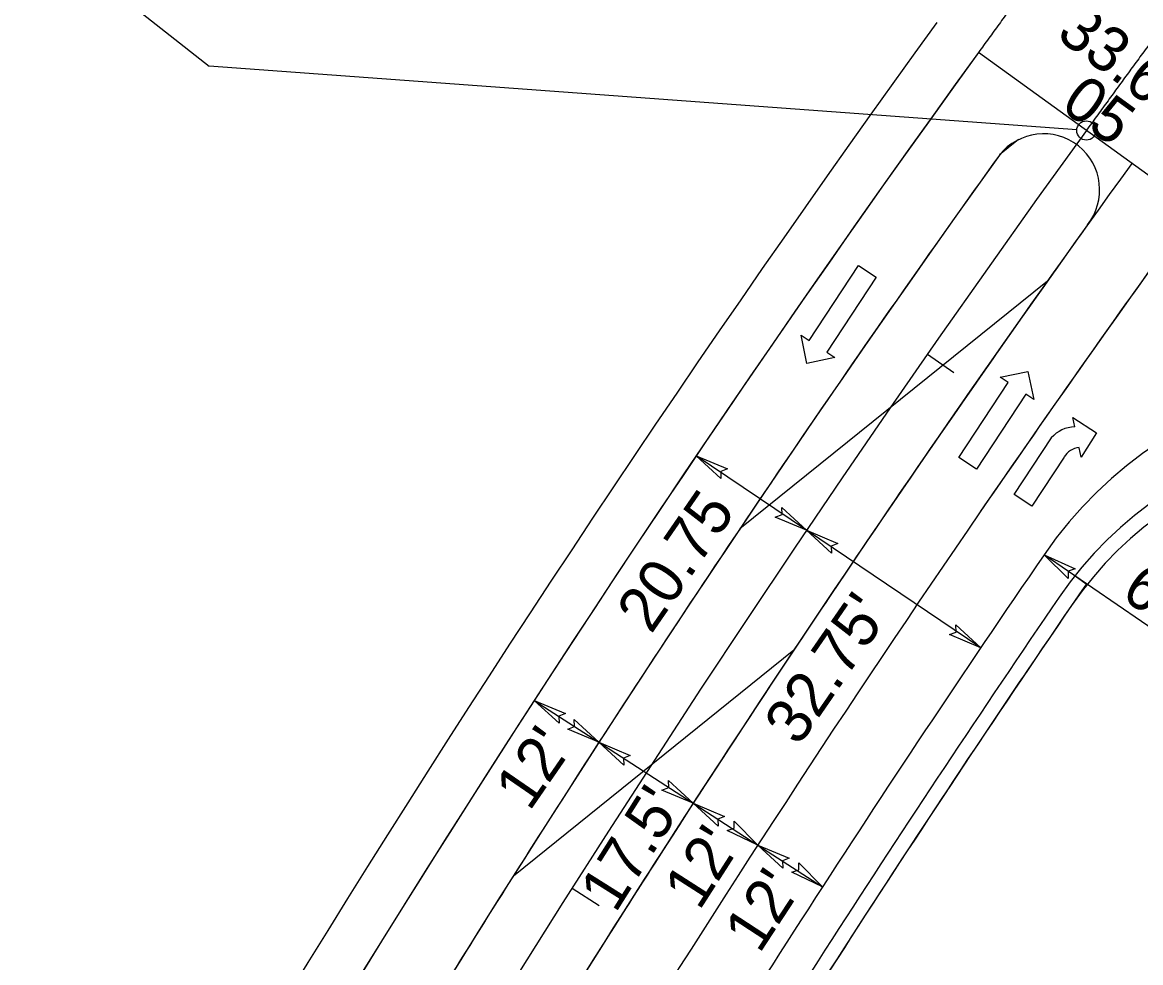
# Model space of a CAD drawing. Extents: x 1778969 to 1790720, y 807089 to 817794.
# Drawn here: x 1781255.9 to 1781430.1, y 812762.8 to 812909.4 of the extents above; entities that cross this region are included whole.
import ezdxf

# ---------------------------------------------------------------- set-up
doc = ezdxf.new("R2010")
doc.units = 0
for name, color, linetype in [('Prop Conc Shoulder Berm Gutter', 7, 'Continuous'), ('Prop Dimension', 7, 'Continuous'), ('Prop Dimension Text', 7, 'Continuous'), ('Prop EOT', 7, 'Continuous'), ('Prop Guardrail', 7, 'Continuous'), ('Prop Guardrail Shop Curved', 7, 'Continuous'), ('Prop Hatching', 7, 'Continuous'), ('Prop Horizontal Alignment', 7, 'Continuous'), ('Prop Horizontal Alignment Direction Label', 7, 'Continuous'), ('Prop Horizontal Alignment Station Label', 7, 'Continuous'), ('Prop Horizontal Alignment Tick Small', 7, 'Continuous'), ('Prop Lane Arrow CELL', 7, 'Continuous'), ('Prop Lane Lines', 7, 'Continuous'), ('Prop Paved Shoulder', 7, 'Continuous'), ('Prop Superelevation  Arrow CELL', 7, 'Continuous'), ('Prop Superelevation Label', 7, 'Continuous'), ('Prop Terminator CELL', 7, 'Continuous'), ('Scratch_Level_2', 7, 'Continuous'), ('Scratch_Level_3', 7, 'Continuous'), ('Scratch_Level_7', 7, 'Continuous')]:
    doc.layers.add(name, color=color, linetype=linetype)

msp = doc.modelspace()

# ---------------------------------------------------------------- linework, layer by layer
at = {"layer": 'Prop Conc Shoulder Berm Gutter'}
msp.add_line((1781419.75, 812823.21), (1781421.79, 812821.8), dxfattribs=at)
for centre, radius, start, end in [((1781466.39, 812786.31), 59.33, 58.2896, 145.6252), ((1783308.81, 811525.98), 2291.58, 145.62523, 148.82814)]:
    msp.add_arc(centre, radius, start, end, dxfattribs=at)
at = {"layer": 'Prop Dimension'}
for p, q in [((1781378.05, 812830.23), (1781360.86, 812841.85)), ((1781405.19, 812811.9), (1781378.05, 812830.23)), ((1781468.66, 812789.62), (1781415.08, 812826.41)), ((1781335.63, 812803.71), (1781345.7, 812797.19)), ((1781345.7, 812797.19), (1781360.39, 812787.67)), ((1781360.39, 812787.67), (1781370.47, 812781.15)), ((1781370.47, 812781.15), (1781380.54, 812774.63))]:
    msp.add_line(p, q, dxfattribs=at)
at = {"layer": 'Prop EOT'}
for centre, radius, start, end in [((1783308.81, 811525.98), 2350.75, 144.08998, 163.35801), ((1781468.66, 812789.62), 65, 58.3026, 145.5224), ((1783308.81, 811525.98), 2297.25, 145.52244, 148.82992)]:
    msp.add_arc(centre, radius, start, end, dxfattribs=at)
msp.add_spline([(1781527.26, 813063.99), (1781525.58, 813061.87), (1781523.91, 813059.75), (1781522.23, 813057.63), (1781520.55, 813055.51), (1781518.87, 813053.39), (1781517.19, 813051.27), (1781515.52, 813049.15), (1781513.84, 813047.03), (1781512.16, 813044.9), (1781510.48, 813042.78), (1781508.8, 813040.66), (1781507.12, 813038.53), (1781505.45, 813036.41), (1781503.77, 813034.29), (1781502.09, 813032.16), (1781500.42, 813030.03), (1781498.74, 813027.91), (1781497.06, 813025.78), (1781495.39, 813023.65), (1781493.71, 813021.52), (1781492.04, 813019.39), (1781490.36, 813017.26), (1781488.69, 813015.13), (1781487.02, 813013), (1781485.34, 813010.86), (1781483.67, 813008.73), (1781482, 813006.6), (1781480.33, 813004.46), (1781478.66, 813002.32), (1781476.99, 813000.19), (1781475.32, 812998.05), (1781473.66, 812995.91), (1781471.99, 812993.76), (1781470.32, 812991.62), (1781468.66, 812989.48), (1781467, 812987.33), (1781465.33, 812985.19), (1781463.67, 812983.04), (1781462.01, 812980.89), (1781460.35, 812978.74), (1781458.69, 812976.59), (1781457.04, 812974.44), (1781455.38, 812972.29), (1781453.73, 812970.13), (1781452.07, 812967.98), (1781450.42, 812965.82), (1781448.77, 812963.66), (1781447.12, 812961.5), (1781445.47, 812959.34), (1781443.83, 812957.17), (1781442.18, 812955.01), (1781440.54, 812952.84), (1781438.9, 812950.67), (1781437.26, 812948.5), (1781435.62, 812946.33), (1781433.98, 812944.16), (1781432.35, 812941.98), (1781430.71, 812939.81), (1781429.08, 812937.63), (1781427.45, 812935.45), (1781425.82, 812933.27), (1781424.2, 812931.08), (1781422.57, 812928.9), (1781420.95, 812926.71), (1781419.33, 812924.52), (1781417.71, 812922.33), (1781416.1, 812920.13), (1781414.48, 812917.94), (1781412.87, 812915.74), (1781411.26, 812913.54), (1781409.65, 812911.34), (1781408.05, 812909.14), (1781406.45, 812906.93), (1781404.84, 812904.73)], degree=3, dxfattribs=at)
at = {"layer": 'Prop Guardrail'}
for radius, start, end in [(2358.75, 144.08998, 162.35467), (2289.25, 145.62523, 148.82992)]:
    msp.add_arc((1783308.81, 811525.98), radius, start, end, dxfattribs=at)
at = {"layer": 'Prop Guardrail Shop Curved'}
msp.add_arc((1781466.39, 812786.31), 57, 58.2896, 145.6252, dxfattribs=at)
at = {"layer": 'Prop Hatching'}
for p, q in [((1781415.59, 812869.09), (1781367.66, 812830.46)), ((1781376.06, 812811.55), (1781332.36, 812776.33))]:
    msp.add_line(p, q, dxfattribs=at)
at = {"layer": 'Prop Horizontal Alignment'}
msp.add_arc((1783308.81, 811525.98), 2330, 144.08998, 185.35942, dxfattribs=at)
msp.add_spline([(1781543.53, 813051.11), (1781541.85, 813048.99), (1781540.17, 813046.87), (1781538.5, 813044.75), (1781536.82, 813042.63), (1781535.14, 813040.51), (1781533.47, 813038.39), (1781531.79, 813036.27), (1781530.11, 813034.15), (1781528.44, 813032.03), (1781526.76, 813029.91), (1781525.08, 813027.79), (1781523.41, 813025.67), (1781521.73, 813023.55), (1781520.06, 813021.43), (1781518.38, 813019.31), (1781516.71, 813017.19), (1781515.04, 813015.06), (1781513.37, 813012.94), (1781511.69, 813010.82), (1781510.02, 813008.69), (1781508.35, 813006.57), (1781506.68, 813004.44), (1781505.01, 813002.32), (1781503.34, 813000.19), (1781501.68, 812998.06), (1781500.01, 812995.94), (1781498.34, 812993.81), (1781496.68, 812991.68), (1781495.01, 812989.55), (1781493.35, 812987.42), (1781491.69, 812985.29), (1781490.03, 812983.16), (1781488.37, 812981.02), (1781486.71, 812978.89), (1781485.05, 812976.76), (1781483.39, 812974.62), (1781481.74, 812972.48), (1781480.08, 812970.35), (1781478.43, 812968.21), (1781476.78, 812966.07), (1781475.13, 812963.93), (1781473.48, 812961.79), (1781471.83, 812959.64), (1781470.19, 812957.5), (1781468.54, 812955.36), (1781466.9, 812953.21), (1781465.26, 812951.06), (1781463.62, 812948.91), (1781461.98, 812946.77), (1781460.34, 812944.61), (1781458.71, 812942.46), (1781457.08, 812940.31), (1781455.44, 812938.15), (1781453.81, 812936), (1781452.19, 812933.84), (1781450.56, 812931.68), (1781448.94, 812929.52), (1781447.31, 812927.36), (1781445.69, 812925.2), (1781444.08, 812923.03), (1781442.46, 812920.87), (1781440.85, 812918.7), (1781439.23, 812916.53), (1781437.62, 812914.36), (1781436.02, 812912.18), (1781434.41, 812910.01), (1781432.81, 812907.83), (1781431.21, 812905.66), (1781429.61, 812903.48), (1781428.01, 812901.3), (1781426.42, 812899.11), (1781424.83, 812896.93), (1781423.24, 812894.74), (1781421.65, 812892.56)], degree=3, dxfattribs=at)
at = {"layer": 'Prop Horizontal Alignment Station Label'}
for p in [(1781198.47, 812971.03), (1781420.16, 812892.67)]:
    msp.add_line(p, (1781284.94, 812902.57), dxfattribs=at)
msp.add_circle((1781421.65, 812892.56), 1.5, dxfattribs=at)
at = {"layer": 'Prop Horizontal Alignment Tick Small'}
for p, q in [((1781396.89, 812857.7), (1781401, 812854.84)), ((1781341.52, 812774.44), (1781345.74, 812771.76))]:
    msp.add_line(p, q, dxfattribs=at)
at = {"layer": 'Prop Lane Arrow CELL'}
for p, q in [((1781378.44, 812859.81), (1781386.15, 812871.5)), ((1781386.15, 812871.5), (1781388.9, 812869.68)), ((1781388.9, 812869.68), (1781381.19, 812857.99)), ((1781378.12, 812856.24), (1781377.19, 812860.64)), ((1781377.19, 812860.64), (1781378.44, 812859.81)), ((1781381.19, 812857.99), (1781382.45, 812857.17)), ((1781382.45, 812857.17), (1781378.12, 812856.24)), ((1781408.23, 812854.08), (1781412.55, 812855.01)), ((1781409.48, 812853.26), (1781408.23, 812854.08)), ((1781412.55, 812855.01), (1781413.49, 812850.61)), ((1781401.78, 812841.57), (1781409.48, 812853.26)), ((1781412.24, 812851.44), (1781404.53, 812839.75)), ((1781413.49, 812850.61), (1781412.24, 812851.44)), ((1781419.86, 812846.36), (1781419.56, 812847.82)), ((1781419.56, 812847.82), (1781423.26, 812845.43)), ((1781423.26, 812845.43), (1781420.82, 812841.65)), ((1781410.4, 812835.83), (1781416.2, 812844.64)), ((1781404.53, 812839.75), (1781401.78, 812841.57)), ((1781418.19, 812841.65), (1781413.15, 812834.01)), ((1781420.82, 812841.65), (1781420.52, 812843.11)), ((1781413.15, 812834.01), (1781410.4, 812835.83))]:
    msp.add_line(p, q, dxfattribs=at)
for centre, radius, start, end in [((1781420.09, 812841.13), 5.25, 92.604, 137.9157), ((1781420.91, 812839.87), 3.28, 96.9336, 146.5917)]:
    msp.add_arc(centre, radius, start, end, dxfattribs=at)
at = {"layer": 'Prop Lane Lines'}
msp.add_line((1781411.08, 812891.13), (1781408.13, 812888.76), dxfattribs=at)
for centre, radius, start, end in [((1781414.97, 812883.28), 8.76, 321.634, 141.634), ((1781414.97, 812883.28), 8.76, 321.634, 141.634), ((1783308.81, 811525.98), 2338.75, 144.36073, 163.33829), ((1783308.81, 811525.98), 2338.75, 144.36073, 147.07492), ((1783308.81, 811525.98), 2321.25, 144.08998, 148.82992), ((1783308.81, 811525.98), 2309.25, 144.08998, 149.49662), ((1783308.81, 811525.98), 2321.25, 144.3813, 163.33829), ((1783308.81, 811525.98), 2321.25, 144.3813, 147.07492), ((1783308.81, 811525.98), 2338.75, 147.07492, 148.12573), ((1783308.81, 811525.98), 2321.25, 147.07492, 148.12573)]:
    msp.add_arc(centre, radius, start, end, dxfattribs=at)
at = {"layer": 'Prop Paved Shoulder'}
msp.add_arc((1783308.81, 811525.98), 2358.75, 144.08998, 162.35467, dxfattribs=at)
at = {"layer": 'Prop Superelevation  Arrow CELL'}
msp.add_line((1781438.46, 812880.39), (1781404.85, 812904.73), dxfattribs=at)
at = {"layer": 'Prop Terminator CELL'}
for points in [[(1781364.72, 812838.28), (1781360.86, 812841.85), (1781365.73, 812839.79), (1781364.68, 812839.37)], [(1781374.19, 812833.8), (1781378.05, 812830.23), (1781373.18, 812832.29), (1781374.23, 812832.7)], [(1781381.92, 812826.66), (1781378.05, 812830.23), (1781382.93, 812828.17), (1781381.87, 812827.76)], [(1781418.84, 812822.74), (1781415.08, 812826.41), (1781419.89, 812824.22), (1781418.83, 812823.84)], [(1781401.32, 812815.47), (1781405.19, 812811.9), (1781400.31, 812813.96), (1781401.37, 812814.37)], [(1781339.5, 812800.14), (1781335.63, 812803.71), (1781340.51, 812801.65), (1781339.45, 812801.24)], [(1781341.84, 812800.75), (1781345.7, 812797.19), (1781340.83, 812799.25), (1781341.88, 812799.66)], [(1781349.57, 812793.62), (1781345.7, 812797.19), (1781350.58, 812795.13), (1781349.52, 812794.71)], [(1781356.53, 812791.24), (1781360.39, 812787.67), (1781355.52, 812789.73), (1781356.57, 812790.15)], [(1781364.26, 812784.11), (1781360.39, 812787.67), (1781365.27, 812785.61), (1781364.21, 812785.2)], [(1781366.77, 812784.89), (1781370.47, 812781.15), (1781365.69, 812783.44), (1781366.77, 812783.8)], [(1781374.33, 812777.58), (1781370.47, 812781.15), (1781375.34, 812779.09), (1781374.29, 812778.68)], [(1781376.84, 812778.37), (1781380.54, 812774.63), (1781375.76, 812776.91), (1781376.84, 812777.28)]]:
    msp.add_lwpolyline(points, close=True, dxfattribs=at)
at = {"layer": 'Scratch_Level_2'}
msp.add_arc((1783308.81, 811525.98), 2309.25, 144.08998, 145.52244, dxfattribs=at)
at = {"layer": 'Scratch_Level_3'}
msp.add_arc((1783308.81, 811525.98), 2350.75, 144.08998, 164.89021, dxfattribs=at)
at = {"layer": 'Scratch_Level_7'}
msp.add_arc((1783308.81, 811525.98), 2289.26, 145.52244, 148.82992, dxfattribs=at)

# ---------------------------------------------------------------- texts
at = {"layer": 'Prop Dimension Text'}
for s, rotation, p in [('20.75', 55.4243, (1781353.83, 812813.91)), ("65' R", 325.2095, (1781426.8, 812819.86)), ("32.75'", 55.4243, (1781376.81, 812796.4)), ("12'", 55.4243, (1781334.86, 812786.28)), ("17.5'", 57.7828, (1781348.26, 812770.41)), ("12'", 57.3325, (1781361.33, 812770.79)), ("12'", 56.8361, (1781370.69, 812764.08))]:
    msp.add_text(s, height=7, rotation=rotation, dxfattribs=at).set_placement(p)
at = {"layer": 'Prop Horizontal Alignment Direction Label'}
msp.add_text('N 53%%d 33\' 33.6" W', height=7, rotation=323.5593, dxfattribs=at).set_placement((1781383.82, 812931.42))
at = {"layer": 'Prop Superelevation Label'}
msp.add_text('05', height=7, rotation=323.9007, dxfattribs=at).set_placement((1781417.39, 812895.99))

doc.saveas('drawing.dxf')
